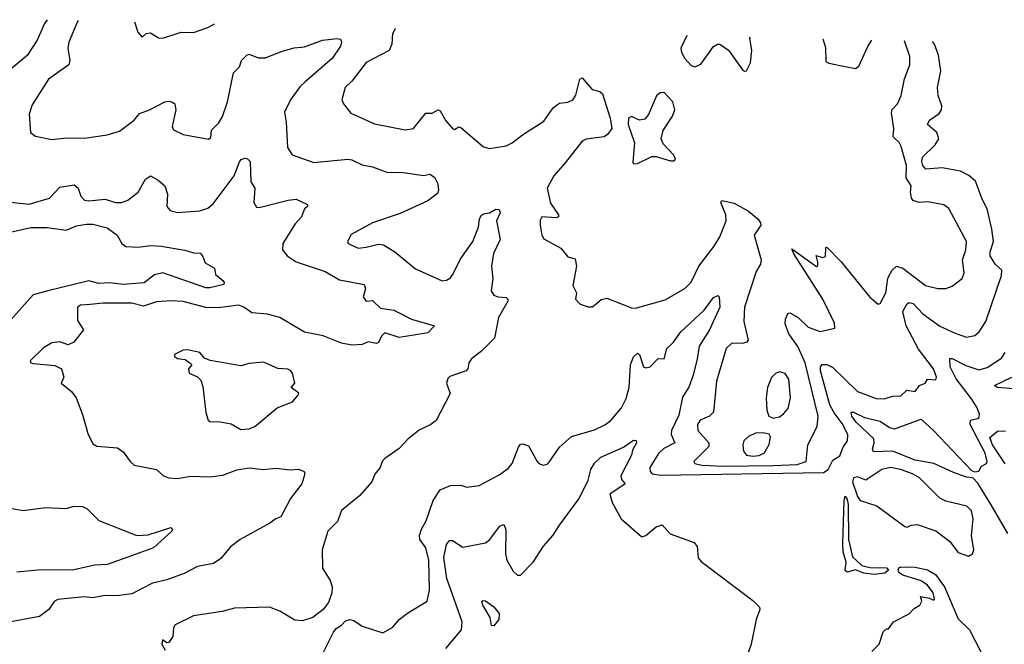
# Model space of a CAD drawing. Extents: x 1552294 to 1694791, y 811929 to 917222.
# Tile 315 of 643: x 1594399 to 1599189, y 913645 to 916684. Entities that reach past the tile are written whole.
import ezdxf

# ---------------------------------------------------------------- set-up
doc = ezdxf.new("R2010")
doc.units = 0

msp = doc.modelspace()

# ---------------------------------------------------------------- linework, layer by layer
at = {"layer": '0CON10XD'}
for points in [[(1594532.7, 916684.3), (1594520.6, 916665), (1594484.7, 916585.3), (1594435, 916510), (1594357.5, 916445)], [(1594684.3, 916680.5), (1594680, 916675), (1594638.1, 916575), (1594633.3, 916545), (1594643.1, 916485), (1594638.6, 916465), (1594539.2, 916395), (1594459.7, 916270.3), (1594446, 916225), (1594451.2, 916135), (1594477.1, 916117.1), (1594555, 916100.8), (1594629.3, 916109.3), (1594715, 916107.3), (1594825, 916123.2), (1594885, 916141.5), (1594956, 916195), (1594982.4, 916227.6), (1595031.2, 916245), (1595105, 916284.2), (1595125, 916288.1), (1595143, 916283), (1595154.3, 916274.3), (1595159.2, 916245), (1595141.4, 916165), (1595148.3, 916148.3), (1595195, 916125.5), (1595317.7, 916102.3), (1595329.2, 916110.8), (1595333, 916147), (1595368, 916182), (1595386.7, 916213.3), (1595410.7, 916285), (1595439.5, 916425), (1595468, 916455), (1595478, 916485), (1595505, 916512), (1595515, 916516.2), (1595559.2, 916499.2), (1595595, 916498.8), (1595670.7, 916529.3), (1595735, 916547.1), (1595785, 916552.5), (1595872.5, 916585), (1595942.9, 916592.9), (1595959.5, 916589.5), (1595964, 916575), (1595960, 916555), (1595919.5, 916495), (1595787.9, 916382.1), (1595761.7, 916358.3), (1595717.3, 916295), (1595687.5, 916235), (1595696.2, 916186.2), (1595701.7, 916061.7), (1595725, 916027.1), (1595829.8, 915989.8), (1595995, 916005.6), (1596015, 916002.2), (1596065, 915977.9), (1596115, 915968.8), (1596185, 915943.1), (1596265, 915940.4), (1596365, 915926.7), (1596395, 915932.5), (1596417.9, 915917.9), (1596434, 915885), (1596436, 915855), (1596430.9, 915839.1), (1596385, 915802.9), (1596249.4, 915740.6), (1596116.2, 915695), (1596011.7, 915638.3), (1595993.3, 915605), (1595997.5, 915595), (1596045, 915572.5), (1596085, 915578.1), (1596145, 915591.5), (1596169.4, 915589.4), (1596224.6, 915554.6), (1596325, 915472.5), (1596454.2, 915414.2), (1596475, 915416), (1596495, 915428), (1596505, 915442), (1596545, 915522), (1596603.3, 915605), (1596630.5, 915675), (1596635.6, 915715), (1596645, 915732.9), (1596655, 915740), (1596685, 915744.2), (1596715, 915762.9), (1596731.2, 915761.2), (1596736.9, 915745), (1596717.9, 915705), (1596737.1, 915615), (1596704.1, 915545.9), (1596694.7, 915485), (1596700.9, 915425), (1596692.9, 915365), (1596705, 915344.5), (1596725, 915335.5), (1596765, 915332), (1596773.8, 915325), (1596774, 915315), (1596728.6, 915235), (1596709.4, 915135), (1596647.8, 915072.2), (1596596.6, 915033.4), (1596584, 915015), (1596580, 914985), (1596571.2, 914975), (1596491.8, 914948.2), (1596481.3, 914938.7), (1596475.7, 914915), (1596492.5, 914865), (1596425, 914734.4), (1596400, 914715), (1596343.2, 914686.8), (1596288.8, 914645), (1596245, 914598), (1596175, 914549.2), (1596162.9, 914535), (1596152.5, 914505), (1596126.6, 914473.4), (1596112.9, 914435), (1596052.2, 914367.8), (1595964.7, 914295.3), (1595945, 914243.1), (1595897.5, 914195), (1595870, 914105), (1595872.9, 914015), (1595910, 913955), (1595920, 913925), (1595917.1, 913895), (1595901.1, 913848.9), (1595876.3, 913813.7), (1595825, 913775.8), (1595775, 913759.2), (1595738.3, 913761.7), (1595665.5, 913805.5), (1595615, 913826.2), (1595445, 913821.4), (1595384.2, 913804.2), (1595245, 913784.2), (1595155, 913740), (1595147.5, 913725), (1595145, 913683.3), (1595125, 913653.3), (1595115, 913652.5), (1595093.3, 913666.7), (1595090, 913645), (1595107, 913617)], [(1594957.1, 916673.7), (1594974.1, 916624.1), (1594995, 916600), (1595015, 916617.5), (1595035, 916620), (1595075, 916596.2), (1595095.9, 916594.1), (1595185, 916624.2), (1595245, 916622.5), (1595314.4, 916645.6), (1595346.7, 916664)], [(1596227.6, 916642.1), (1596225, 916639.4), (1596213.1, 916615), (1596209.5, 916565), (1596196.9, 916535), (1596084, 916476), (1596014.6, 916385.4), (1595982.5, 916355), (1595966, 916295), (1595973.8, 916275), (1596009.5, 916229.5), (1596125, 916177.1), (1596275, 916147.5), (1596315, 916154), (1596333.1, 916176.9), (1596375, 916230), (1596405, 916230), (1596435, 916246.2), (1596445, 916240), (1596471.5, 916191.5), (1596505, 916154.3), (1596515, 916150), (1596535, 916162.5), (1596545, 916160), (1596656, 916065), (1596685, 916057.8), (1596765, 916070), (1596795.3, 916084.7), (1596845, 916124.4), (1596949.6, 916190.4), (1596994.3, 916255), (1597010.9, 916269.1), (1597025, 916278.1), (1597065, 916283.3), (1597089.2, 916295), (1597105, 916316.7), (1597124.4, 916395.6), (1597135, 916401.2), (1597184.5, 916344.5), (1597221.2, 916335), (1597235, 916322.9), (1597271.4, 916205), (1597280, 916155), (1597259.2, 916125), (1597242, 916115), (1597155, 916102.3), (1597135, 916093.5), (1597052.2, 915987.8), (1596997.2, 915925), (1596965.6, 915865), (1596981.9, 915791.9), (1597020, 915735), (1597020, 915725), (1597009.2, 915720.8), (1596940, 915725), (1596931.7, 915708.3), (1596931.2, 915685), (1596938.8, 915635), (1596948.3, 915618.3), (1597032.3, 915572.3), (1597065, 915530), (1597100.7, 915520.7), (1597108, 915485), (1597090.5, 915390.5), (1597107.5, 915355), (1597102.5, 915325), (1597125, 915300), (1597165, 915286.7), (1597185, 915286.7), (1597227.3, 915322.7), (1597255, 915329.4), (1597375, 915282.5), (1597395, 915280), (1597539.5, 915320.5), (1597635, 915376.7), (1597665, 915407.5), (1597702.7, 915485), (1597778.1, 915581.9), (1597805, 915628.2), (1597836, 915705), (1597834.2, 915735), (1597810, 915795), (1597815, 915803.8), (1597875, 915790.8), (1597945, 915751.9), (1597990, 915715), (1598003.1, 915695), (1598004.2, 915685), (1597972.5, 915635), (1598006.5, 915515), (1598002.2, 915495), (1597981.7, 915458.3), (1597924.6, 915285), (1597921.8, 915215), (1597942.5, 915125), (1597935.7, 915115), (1597920, 915110), (1597862.2, 915107.8), (1597836.5, 915085), (1597788.3, 914925), (1597773.8, 914775), (1597755.3, 914754.7), (1597710, 914735), (1597695.7, 914715), (1597697.8, 914685), (1597751.3, 914625), (1597752, 914608), (1597678.6, 914535), (1597684, 914525), (1597717.2, 914517.2), (1597825, 914511.8), (1598065.7, 914514.3), (1598180.4, 914519.6), (1598224.3, 914535), (1598232.5, 914615), (1598278.9, 914705), (1598283.5, 914755), (1598220.7, 915015), (1598185, 915093.4), (1598141, 915155), (1598123.5, 915205), (1598123.8, 915226.2), (1598135, 915254), (1598145, 915257.1), (1598185.8, 915235.8), (1598235, 915187.5), (1598293.8, 915166.2), (1598365, 915182.5), (1598363, 915207), (1598306.5, 915325), (1598164.2, 915545), (1598155, 915570), (1598275, 915482.5), (1598281.7, 915488.3), (1598282.5, 915505), (1598273, 915537), (1598305, 915527.5), (1598318.3, 915531.7), (1598320, 915575), (1598325, 915576.7), (1598395, 915506), (1598534, 915334), (1598575, 915299.7), (1598585, 915302.5), (1598612.8, 915355), (1598622.8, 915427.2), (1598643.4, 915465), (1598665, 915484.1), (1598695, 915475.3), (1598805, 915391.5), (1598865.6, 915375.6), (1598904.5, 915375.5), (1598935, 915387.1), (1598984, 915425), (1598993, 915453), (1598986.2, 915515), (1599000.9, 915565), (1599004.4, 915605), (1598918.6, 915765), (1598895, 915783.1), (1598815, 915798.5), (1598775, 915794.6), (1598746, 915805), (1598738.1, 915815), (1598732.2, 915845), (1598735.5, 915875), (1598711.5, 915915), (1598712.6, 915975), (1598687.4, 916067.4), (1598676.9, 916086.9), (1598648.5, 916115), (1598650.9, 916155), (1598640.4, 916229.6), (1598643.1, 916246.9), (1598668.6, 916275), (1598687.8, 916315), (1598702.9, 916397.1), (1598730, 916465), (1598729.1, 916505), (1598703, 916580.8)], [(1597643.8, 916606.9), (1597615.6, 916545), (1597618.5, 916525), (1597634.7, 916494.7), (1597665, 916460.6), (1597685, 916455.5), (1597712.5, 916467.5), (1597775, 916554.5), (1597794.1, 916565.9), (1597805, 916565.4), (1597846.4, 916536.4), (1597915, 916440), (1597925, 916433.8), (1597934.1, 916435.9), (1597953.8, 916475), (1597961.1, 916535), (1597951.5, 916595), (1597953.7, 916599.2)], [(1598306.7, 916590.5), (1598319.4, 916549.4), (1598320.9, 916480.9), (1598335, 916471.9), (1598415, 916455.8), (1598465, 916446), (1598481.7, 916458.3), (1598525, 916553.3), (1598543.8, 916584.7)], [(1595965, 913737.5), (1595985, 913759.2), (1596005, 913766.2), (1596025, 913760), (1596065, 913732.9), (1596165, 913700), (1596215, 913728.8), (1596245, 913766), (1596285, 913795.8), (1596380.8, 913855), (1596392, 913908), (1596389.5, 914055), (1596374.7, 914114.7), (1596345.4, 914155), (1596344.7, 914175), (1596354.1, 914205), (1596377.3, 914245), (1596410, 914345), (1596445, 914396), (1596495, 914417.5), (1596545, 914418.6), (1596575, 914409.2), (1596635, 914417.5), (1596731.1, 914468.9), (1596775, 914500.8), (1596795, 914524.2), (1596825.5, 914604.5), (1596835, 914618), (1596845, 914620.8), (1596875, 914610), (1596916, 914535), (1596925, 914524), (1596946.2, 914516.2), (1596965, 914521.2), (1596975, 914531.2), (1597025, 914604.2), (1597083.3, 914656.7), (1597195, 914689.2), (1597245, 914712.5), (1597275, 914734.4), (1597326.7, 914795), (1597349.5, 914840.5), (1597363.5, 914895), (1597370, 915005), (1597385, 915044.3), (1597405, 915060.8), (1597414.4, 915054.4), (1597434.4, 914995), (1597445, 914989.4), (1597465.6, 914995), (1597505, 915035.6), (1597535, 915033.3), (1597547.5, 915085), (1597579.1, 915115), (1597615, 915165.4), (1597729, 915271), (1597775, 915332), (1597795, 915342.5), (1597802.5, 915335), (1597804.3, 915285), (1597754.6, 915175), (1597704, 915095), (1597695, 915033.3), (1597675.9, 914954.1), (1597654.1, 914895.9), (1597623, 914847), (1597605, 914759.5), (1597570, 914685), (1597567.8, 914665), (1597586.7, 914625), (1597532.3, 914597.7), (1597505.9, 914574.1), (1597464.4, 914505), (1597465.9, 914485), (1597475.5, 914475), (1597517.2, 914467.2), (1598309, 914481), (1598331.2, 914495), (1598355, 914541.2), (1598388.1, 914561.9), (1598405.5, 914604.5), (1598426.2, 914635), (1598428, 914665), (1598399.4, 914719.4), (1598360.5, 914770.5), (1598340.3, 914810.3), (1598294.4, 914975), (1598295.3, 914994.7), (1598303.2, 915006.8), (1598325, 915006.8), (1598355, 914991.6), (1598474.4, 914874.4), (1598565, 914841.5), (1598605, 914839.6), (1598645, 914851.9), (1598685, 914853.6), (1598715, 914882), (1598755.7, 914874.3), (1598776.1, 914903.9), (1598803.3, 914915), (1598814.4, 914935.6), (1598855, 914932.5), (1598859.6, 914945), (1598845, 914985.5), (1598771.1, 915081.1), (1598711.9, 915195), (1598695.3, 915264.7), (1598715, 915300), (1598725, 915308.6), (1598745, 915302.7), (1598793.2, 915253.2), (1598875, 915192.9), (1598949.4, 915159.4), (1599005, 915139.4), (1599045, 915148.1), (1599067.1, 915165), (1599099.4, 915215), (1599175, 915440), (1599176.8, 915465), (1599145, 915494.4), (1599119.2, 915535), (1599119.8, 915555), (1599135.7, 915605), (1599128.8, 915665), (1599105, 915764.3), (1599080.8, 915810.8), (1599048.8, 915898.8), (1599016.6, 915926.6), (1598975, 915946.8), (1598886.1, 915963.9), (1598807.2, 915957.2), (1598792.1, 915975), (1598787.3, 915995), (1598791.1, 916015), (1598852.9, 916075), (1598870.4, 916105), (1598860, 916135), (1598814.5, 916175), (1598824.4, 916195), (1598871.9, 916228.1), (1598883.9, 916245), (1598884.2, 916265), (1598866.9, 916315), (1598863.8, 916355), (1598879.3, 916435), (1598868.2, 916511.8), (1598849.6, 916565), (1598839.3, 916577.4)], [(1597385, 915983.3), (1597405, 915984), (1597475, 916019.2), (1597495, 916018.6), (1597565, 915997.5), (1597582.3, 915997.7), (1597590, 916005), (1597580.5, 916025), (1597530, 916080), (1597519.4, 916105), (1597528.9, 916145), (1597574.6, 916215.4), (1597586.2, 916245), (1597576.8, 916285), (1597535, 916330.2), (1597515, 916328.7), (1597496.8, 916313.2), (1597457.6, 916222.4), (1597439.5, 916200.5), (1597414.7, 916194.7), (1597375, 916212.5), (1597360, 916205), (1597359.5, 916175), (1597390.7, 916085), (1597381.4, 915991.4), (1597385, 915983.3)], [(1594275, 915804.6), (1594445, 915787.1), (1594544.3, 915815), (1594595, 915868.8), (1594665, 915880), (1594684.4, 915865), (1594696.4, 915825), (1594715, 915806.5), (1594735, 915802.3), (1594815, 915810.8), (1594865.3, 915795.3), (1594895, 915793.9), (1594925, 915806.6), (1594976.2, 915845), (1595011.7, 915908.3), (1595035, 915924), (1595073.6, 915903.6), (1595105.8, 915875), (1595118.5, 915835), (1595115.6, 915775), (1595132, 915755), (1595165, 915746.5), (1595275.2, 915754.8), (1595315, 915767.9), (1595341.2, 915788.8), (1595441.9, 915925), (1595467.9, 915992.1), (1595476.8, 916003.2), (1595495, 916010), (1595507.6, 916007.6), (1595520, 915995), (1595523.9, 915895), (1595542.9, 915865), (1595538.8, 915795), (1595551.7, 915771.7), (1595565, 915770), (1595705, 915806), (1595745, 915810.6), (1595800, 915785), (1595800, 915775), (1595785, 915763.3), (1595770, 915725), (1595738.6, 915691.4), (1595679.4, 915595), (1595678.1, 915565), (1595700, 915535), (1595745, 915505.5), (1595885, 915458.5), (1595955, 915417.9), (1596075, 915396), (1596081.2, 915375), (1596070, 915335), (1596085, 915314.3), (1596115, 915318), (1596155, 915280), (1596220, 915270), (1596305, 915226.9), (1596417.5, 915195), (1596385, 915160), (1596367.3, 915157.3), (1596245, 915137.1), (1596175, 915160.9), (1596158.5, 915145), (1596145, 915113.8), (1596135, 915108), (1596095, 915116.2), (1596065, 915104.3), (1596015, 915101.2), (1595965, 915110), (1595875, 915145.3), (1595785, 915163.2), (1595665, 915234.6), (1595605, 915251.2), (1595528.3, 915258.3), (1595490, 915285), (1595465, 915294.5), (1595365, 915282), (1595305, 915283.4), (1595195, 915312.5), (1595135, 915316.7), (1595065, 915311.4), (1595000.9, 915290.9), (1594944.8, 915304.8), (1594805, 915305.2), (1594741.5, 915298.5), (1594695, 915294.6), (1594681.2, 915285), (1594680, 915220), (1594710, 915175), (1594662.5, 915115), (1594635, 915102.5), (1594595, 915116.7), (1594555, 915111.2), (1594515, 915088), (1594450, 915025), (1594453.8, 915015), (1594465, 915011.5), (1594570.9, 915000.9), (1594603.3, 914985), (1594613.8, 914945), (1594601.2, 914915), (1594651.4, 914875), (1594674, 914844), (1594705, 914763.3), (1594730.8, 914670.8), (1594755, 914620.8), (1594775, 914608.6), (1594875, 914601.2), (1594905, 914580), (1594936, 914535), (1594956.8, 914516.8), (1595065, 914495.7), (1595098.8, 914465), (1595124.5, 914454.5), (1595165, 914452.1), (1595232.6, 914462.6), (1595325, 914460), (1595387.1, 914467.1), (1595455, 914493.1), (1595515, 914502.8), (1595585, 914494.7), (1595645, 914502.7), (1595715.8, 914494.2), (1595755, 914497.1), (1595782.5, 914485), (1595786.7, 914475), (1595772, 914425), (1595716.2, 914355), (1595670, 914265), (1595645, 914256), (1595616.4, 914233.6), (1595471.4, 914155), (1595425, 914119.4), (1595377, 914063), (1595342.1, 914037.9), (1595265, 914023.5), (1595199.8, 913990.2), (1595115, 913957.9), (1595045, 913942.7), (1594945, 913890.6), (1594885, 913882.2), (1594805, 913880.5), (1594755, 913870.6), (1594715, 913875.4), (1594585, 913863.3), (1594567.6, 913852.4), (1594540.5, 913815), (1594495, 913780.9), (1594339.1, 913750.9)], [(1594345, 915648.9), (1594455, 915672.8), (1594532.4, 915672.4), (1594625, 915660.6), (1594675, 915681.8), (1594725, 915688.9), (1594755, 915688.7), (1594825, 915672.2), (1594872.9, 915635), (1594895.7, 915595), (1594915, 915580), (1594975, 915576.7), (1595035, 915585.6), (1595087.3, 915582.7), (1595203.3, 915563.3), (1595245, 915549.4), (1595277.5, 915547.5), (1595289.2, 915535), (1595301.7, 915501.7), (1595346.2, 915475), (1595351.2, 915445), (1595387.5, 915415), (1595394.2, 915405), (1595392, 915395), (1595325, 915378.7), (1595305, 915380.2), (1595095, 915452.1), (1595055, 915442.5), (1595005, 915404.4), (1594905, 915396.4), (1594836.7, 915403.3), (1594785, 915400.6), (1594735, 915413.3), (1594536.2, 915365), (1594464.4, 915345), (1594355, 915222.2)], [(1595475, 914690), (1595515, 914692.9), (1595543.8, 914705), (1595652, 914795), (1595726.2, 914825), (1595752.5, 914855), (1595756.4, 914866.4), (1595720, 914895), (1595737.5, 914915), (1595726.2, 914965), (1595718.8, 914975), (1595703, 914983), (1595655, 914987.1), (1595585, 915018), (1595515, 915011.4), (1595475, 915000.5), (1595325.7, 915025.7), (1595298, 915038), (1595275, 915064.2), (1595215, 915077.5), (1595195, 915076), (1595152.5, 915055), (1595152.5, 915045), (1595167.5, 915035), (1595205, 915031.2), (1595227.5, 915015), (1595237.5, 915005), (1595220, 914985), (1595223.8, 914965), (1595265, 914945.8), (1595279.7, 914929.7), (1595289.8, 914899.8), (1595305, 914772.5), (1595316.7, 914735), (1595325, 914728.8), (1595375, 914728), (1595428.3, 914718.3), (1595475, 914690)], [(1599206, 914184), (1599125, 914323.5), (1599059.2, 914429.2), (1599035, 914454.6), (1599005, 914458.4), (1598941.4, 914481.4), (1598845.3, 914525.3), (1598755, 914540.3), (1598644.4, 914584.4), (1598551.9, 914581.9), (1598547.3, 914595), (1598556.3, 914625), (1598554.2, 914645), (1598468, 914725), (1598447.1, 914755), (1598443.8, 914775), (1598455, 914774.3), (1598509.1, 914749.1), (1598585, 914731), (1598630.6, 914700.6), (1598655, 914693.7), (1598785, 914740), (1598845, 914684.5), (1599029.3, 914490.7), (1599045, 914483.8), (1599065, 914486.7), (1599078, 914512), (1599102.5, 914525), (1599105.8, 914534.2), (1599095.7, 914575), (1599021.9, 914715), (1599024.5, 914735), (1599064.6, 914745.4), (1599067.6, 914765), (1599056.2, 914796.2), (1599029.3, 914839.3), (1598955, 914937.1), (1598925.7, 914995), (1598923.3, 915035), (1598935, 915035.7), (1599001.7, 915001.7), (1599065, 914980.7), (1599105, 914991.1), (1599175, 915036.5), (1599193.3, 915065)], [(1598065, 914745.4), (1598095, 914751.8), (1598115, 914765.6), (1598137.1, 914792.9), (1598149.2, 914845), (1598140, 914935), (1598122.4, 914962.4), (1598095, 914970.8), (1598075, 914963.3), (1598056.1, 914943.9), (1598037.5, 914895), (1598030, 914845), (1598033.8, 914785), (1598043.3, 914755), (1598065, 914745.4)], [(1599235, 914887.3), (1599155, 914894.8), (1599141.4, 914905), (1599225.4, 914945)], [(1597965, 914560.8), (1597995, 914564.3), (1598021.4, 914575), (1598045, 914616.7), (1598051.4, 914655), (1598045, 914667.8), (1598015, 914674.5), (1597978.2, 914671.8), (1597943.8, 914656.2), (1597922.5, 914635), (1597917.5, 914615), (1597920.8, 914585), (1597935, 914565.8), (1597965, 914560.8)], [(1599192.3, 914522.3), (1599131.6, 914615), (1599119.1, 914650.9), (1599155, 914682.2), (1599195, 914683.6)], [(1596472.2, 913625), (1596548.9, 913715), (1596551.1, 913755), (1596476.9, 913965), (1596462.8, 914067.2), (1596475, 914130), (1596489.7, 914150.3), (1596505, 914150), (1596555, 914118.1), (1596665, 914139.1), (1596685, 914153.5), (1596735, 914220), (1596755, 914228), (1596763.7, 914203.7), (1596762.9, 914085), (1596769.1, 914055), (1596800.3, 914000.3), (1596820.8, 913980.8), (1596835, 913980.9), (1596897.4, 914045), (1596947.4, 914122.6), (1596995, 914175.8), (1597024.6, 914225.4), (1597121.5, 914355), (1597165, 914442.9), (1597177.9, 914495), (1597195, 914525.7), (1597226, 914555), (1597336.3, 914603.7), (1597385, 914638.9), (1597397.3, 914637.3), (1597400, 914625), (1597380.9, 914589.1), (1597375.3, 914564.7), (1597323.3, 914465), (1597326.9, 914446.9), (1597343.8, 914425), (1597270, 914375), (1597280.6, 914335), (1597324.6, 914255), (1597425, 914168.1), (1597445, 914174.4), (1597495, 914217.1), (1597525, 914226), (1597563, 914183), (1597680.5, 914140.5), (1597695, 914120), (1597700, 914065), (1597715, 914047.5), (1597965, 913857.5), (1597997.5, 913825), (1598000, 913815), (1597982.5, 913765), (1597957.5, 913645), (1597922.5, 913545)], [(1599015, 914074), (1599033.8, 914085), (1599040.8, 914105), (1599029.2, 914175), (1599037.5, 914255), (1599028.6, 914295), (1599007.2, 914317.2), (1598905, 914342.2), (1598875, 914356.4), (1598775.7, 914455), (1598741.4, 914475), (1598683.8, 914495), (1598635, 914504.5), (1598592.5, 914495), (1598515.9, 914444.1), (1598475, 914460), (1598454.4, 914455), (1598451, 914435), (1598475, 914363.3), (1598488, 914345), (1598568.4, 914318.4), (1598705, 914218.1), (1598715.8, 914214.2), (1598735.9, 914224.1), (1598765, 914227.8), (1598855, 914196.9), (1598924.2, 914145), (1598965, 914092), (1599015, 914074)], [(1598555, 913984.7), (1598505, 913991.1), (1598465, 914006.6), (1598425, 913995.6), (1598414.2, 914004.2), (1598420.2, 914045), (1598405.3, 914095), (1598402.9, 914135), (1598409.6, 914345), (1598415, 914366), (1598425, 914350), (1598428.8, 914325), (1598430.8, 914155), (1598450.2, 914070.2), (1598495, 914028.3), (1598535, 914018.9), (1598615, 914016.7), (1598625, 914006), (1598608.4, 913991.6), (1598555, 913984.7)], [(1594345, 914308.9), (1594415.9, 914295.9), (1594525, 914310.2), (1594624.1, 914305.9), (1594665, 914316.9), (1594704.7, 914314.7), (1594726, 914306), (1594785, 914248), (1594970, 914175), (1595025, 914177.5), (1595135, 914212.5), (1595142.5, 914205), (1595138.8, 914195), (1595050, 914115), (1594925, 914068.6), (1594825, 914033.3), (1594765, 914029.6), (1594655, 914005.3), (1594505, 914007.8), (1594386.3, 913996.3)], [(1598545, 913610), (1598580, 913645), (1598600, 913705), (1598615, 913720), (1598625, 913720), (1598650, 913755), (1598726.1, 913793.9), (1598750.7, 913819.3), (1598777.5, 913835), (1598787.5, 913855), (1598781.7, 913878.3), (1598825, 913870), (1598845, 913860), (1598850, 913865), (1598842.5, 913895), (1598815, 913933.3), (1598785, 913953.3), (1598695, 913981.1), (1598676.2, 913995), (1598672.4, 914007.6), (1598675, 914016.6), (1598687.4, 914022.6), (1598755, 914020.1), (1598815, 914007), (1598853.3, 913985), (1598898.1, 913925), (1598965, 913768.1), (1599019.4, 913715), (1599076.5, 913605)], [(1596705, 913734.5), (1596695, 913736.7), (1596687.9, 913775), (1596651.4, 913835), (1596647, 913853), (1596651.7, 913858.3), (1596665, 913856), (1596705, 913827.8), (1596731.8, 913795), (1596730, 913765), (1596705, 913734.5)], [(1595837.3, 913525), (1595926, 913704), (1595938.2, 913721.8), (1595965, 913737.5)]]:
    msp.add_lwpolyline(points, dxfattribs=at)

doc.saveas('drawing.dxf')
